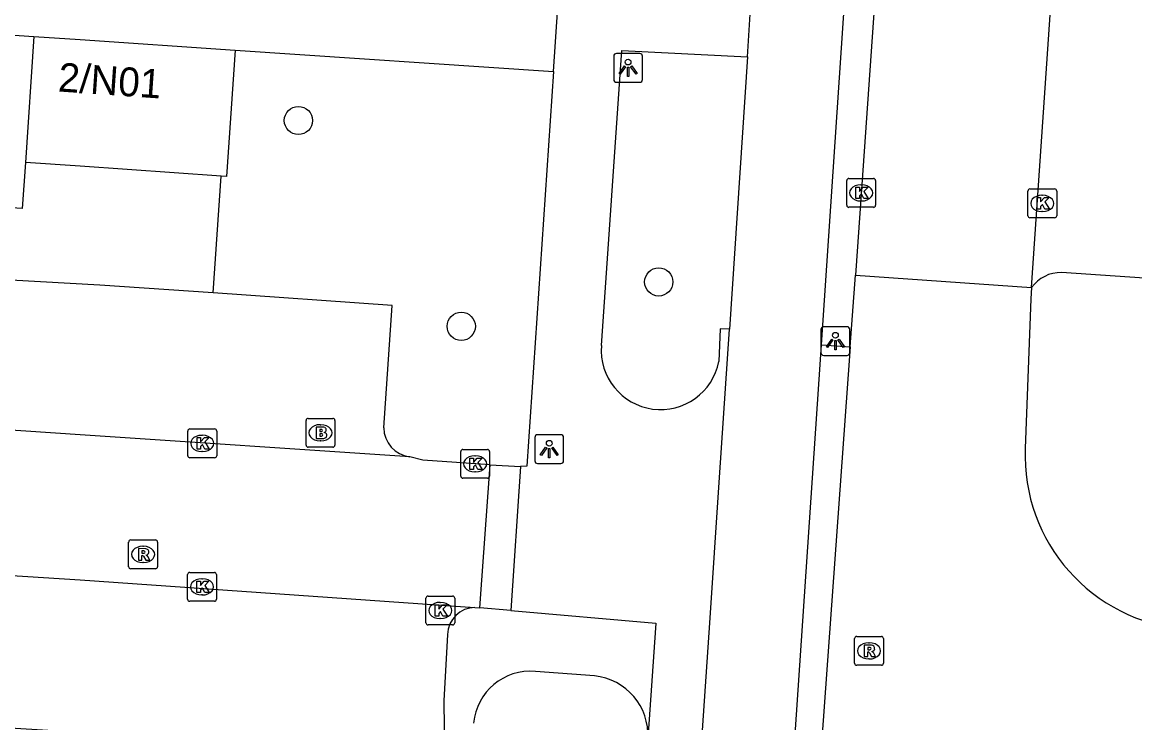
# Model space of a CAD drawing. Extents: x 161848 to 162726, y 385382 to 386521.
# Drawn here: x 161997.99 to 162036.51, y 385867.76 to 385892.03 of the extents above; entities that cross this region are included whole.
import ezdxf

# ---------------------------------------------------------------- set-up
doc = ezdxf.new("R2010")
doc.units = 0
for name, color, linetype in [('IMGEO_Boom', 7, 'Continuous'), ('IMGEO_Brandkraan', 7, 'Continuous'), ('IMGEO_Fietspad_gesloten', 7, 'Continuous'), ('IMGEO_Groenvoorziening', 7, 'Continuous'), ('IMGEO_Kolk', 7, 'Continuous'), ('IMGEO_Lichtpunt', 7, 'Continuous'), ('IMGEO_Pand', 7, 'Continuous'), ('IMGEO_Pand_nummerreeks', 7, 'Continuous'), ('IMGEO_Parkeervlak_open', 7, 'Continuous'), ('IMGEO_Rijbaan_lokaal_open', 7, 'Continuous'), ('IMGEO_Rioolput', 7, 'Continuous'), ('IMGEO_Voetpad_open', 7, 'Continuous')]:
    doc.layers.add(name, color=color, linetype=linetype)

msp = doc.modelspace()

# ---------------------------------------------------------------- linework, layer by layer
at = {"layer": 'IMGEO_Boom'}
for centre in [(162007.553, 385888.622), (162020.029, 385883.029), (162013.192, 385881.491)]:
    msp.add_circle(centre, 0.489, dxfattribs=at)
at = {"layer": 'IMGEO_Brandkraan'}
for p, q in [((162007.818, 385877.377), (162007.818, 385878.229)), ((162007.893, 385878.303), (162008.745, 385878.303)), ((162008.306, 385878.083), (162008.331, 385878.083)), ((162008.819, 385878.229), (162008.819, 385877.377)), ((162008.745, 385877.303), (162007.893, 385877.303)), ((162008.329, 385877.523), (162008.304, 385877.523))]:
    msp.add_line(p, q, dxfattribs=at)
for points in [[(162007.818, 385877.377), (162007.818, 385878.229)], [(162007.893, 385878.303), (162008.745, 385878.303)], [(162008.166, 385878.003), (162008.166, 385877.603), (162008.379, 385877.603)], [(162008.397, 385878.003), (162008.166, 385878.003)], [(162008.819, 385878.229), (162008.819, 385877.377)], [(162008.345, 385877.922), (162008.291, 385877.922), (162008.291, 385877.846)], [(162008.291, 385877.846), (162008.344, 385877.846)], [(162008.353, 385877.77), (162008.291, 385877.77), (162008.291, 385877.689)], [(162008.291, 385877.689), (162008.353, 385877.689)], [(162008.745, 385877.303), (162007.893, 385877.303)]]:
    msp.add_lwpolyline(points, dxfattribs=at)
for centre, radius, start, end in [((162007.895, 385878.227), 0.0765, 91.552, 178.448), ((162007.895, 385878.227), 0.0765, 91.552, 178.448), ((162008.401, 385877.858), 0.145, 59.4692, 91.5367), ((162008.426, 385877.905), 0.0922, 285.5137, 58.1501), ((162008.743, 385878.227), 0.0765, 1.552, 88.448), ((162008.743, 385878.227), 0.0765, 1.552, 88.448), ((162008.346, 385877.884), 0.0379, 267.8285, 90.9355), ((162008.354, 385877.729), 0.0404, 269.8759, 90.5077), ((162008.385, 385877.854), 0.251, 268.6676, 293.5347), ((162008.431, 385877.713), 0.105, 301.3115, 78.989), ((162007.895, 385877.379), 0.0765, 181.552, 268.448), ((162007.895, 385877.379), 0.0765, 181.552, 268.448), ((162008.743, 385877.379), 0.0765, 271.552, 358.448), ((162008.743, 385877.379), 0.0765, 271.552, 358.448)]:
    msp.add_arc(centre, radius, start, end, dxfattribs=at)
for centre, major_axis, ratio, start_param, end_param in [((162008.305, 385877.803), (-0.387, 0.002), 0.722429, 4.712389, 7.853982), ((162008.33, 385877.803), (-0.39, 0.002), 0.717154, 1.570796, 4.712389)]:
    msp.add_ellipse(centre, major_axis=major_axis, ratio=ratio, start_param=start_param, end_param=end_param, dxfattribs=at)
at = {"layer": 'IMGEO_Fietspad_gesloten'}
for points in [[(162025.665, 385880.852), (162031.29, 385964.339)], [(162023.099, 385890.829), (162023.196, 385892.308)], [(162023.099, 385890.829), (162022.483, 385881.396)], [(162019.619, 385839.181), (162019.969, 385844.333), (162021.781, 385871.05), (162022.134, 385876.254), (162022.483, 385881.396)], [(162024.331, 385861.035), (162025.665, 385880.852)]]:
    msp.add_lwpolyline(points, dxfattribs=at)
at = {"layer": 'IMGEO_Groenvoorziening'}
msp.add_lwpolyline([(162005.37, 385891.056), (162016.387, 385890.314)], dxfattribs=at)
at = {"layer": 'IMGEO_Kolk'}
for p, q in [((162026.537, 385885.688), (162026.537, 385886.54)), ((162026.612, 385886.614), (162027.464, 385886.614)), ((162027.538, 385886.54), (162027.538, 385885.688)), ((162027.025, 385886.394), (162027.05, 385886.394)), ((162032.808, 385885.324), (162032.808, 385886.176)), ((162032.883, 385886.25), (162033.735, 385886.25)), ((162033.809, 385886.176), (162033.809, 385885.324)), ((162027.048, 385885.834), (162027.023, 385885.834)), ((162033.296, 385886.03), (162033.321, 385886.03)), ((162027.464, 385885.614), (162026.612, 385885.614)), ((162033.319, 385885.47), (162033.294, 385885.47)), ((162033.735, 385885.25), (162032.883, 385885.25)), ((162003.724, 385877.009), (162003.724, 385877.861)), ((162003.799, 385877.935), (162004.651, 385877.935)), ((162004.212, 385877.715), (162004.237, 385877.715)), ((162004.725, 385877.861), (162004.725, 385877.009)), ((162013.248, 385877.228), (162014.1, 385877.228)), ((162004.651, 385876.935), (162003.799, 385876.935)), ((162004.235, 385877.155), (162004.21, 385877.155)), ((162013.173, 385876.302), (162013.173, 385877.154)), ((162013.661, 385877.008), (162013.686, 385877.008)), ((162014.174, 385877.154), (162014.174, 385876.302)), ((162013.684, 385876.448), (162013.659, 385876.448)), ((162014.1, 385876.228), (162013.248, 385876.228)), ((162003.792, 385872.964), (162004.644, 385872.964)), ((162003.717, 385872.038), (162003.717, 385872.89)), ((162004.205, 385872.744), (162004.23, 385872.744)), ((162004.718, 385872.89), (162004.718, 385872.038)), ((162004.228, 385872.184), (162004.203, 385872.184)), ((162004.644, 385871.964), (162003.792, 385871.964)), ((162011.966, 385871.221), (162011.966, 385872.073)), ((162012.041, 385872.147), (162012.893, 385872.147)), ((162012.454, 385871.927), (162012.479, 385871.927)), ((162012.967, 385872.073), (162012.967, 385871.221)), ((162012.893, 385871.147), (162012.041, 385871.147)), ((162012.477, 385871.367), (162012.452, 385871.367))]:
    msp.add_line(p, q, dxfattribs=at)
for points in [[(162026.537, 385885.688), (162026.537, 385886.54)], [(162026.612, 385886.614), (162027.464, 385886.614)], [(162027.538, 385886.54), (162027.538, 385885.688)], [(162026.858, 385886.314), (162026.981, 385886.314), (162026.981, 385886.163), (162027.111, 385886.314), (162027.275, 385886.314), (162027.129, 385886.163), (162027.282, 385885.914), (162027.13, 385885.914), (162027.045, 385886.078), (162026.981, 385886.011), (162026.981, 385885.914), (162026.858, 385885.914), (162026.858, 385886.314)], [(162032.808, 385885.324), (162032.808, 385886.176)], [(162032.883, 385886.25), (162033.735, 385886.25)], [(162033.809, 385886.176), (162033.809, 385885.324)], [(162033.129, 385885.95), (162033.252, 385885.95), (162033.252, 385885.799), (162033.382, 385885.95), (162033.546, 385885.95), (162033.4, 385885.799), (162033.553, 385885.55), (162033.401, 385885.55), (162033.316, 385885.714), (162033.252, 385885.647), (162033.252, 385885.55), (162033.129, 385885.55), (162033.129, 385885.95)], [(162027.464, 385885.614), (162026.612, 385885.614)], [(162033.735, 385885.25), (162032.883, 385885.25)], [(162003.724, 385877.009), (162003.724, 385877.861)], [(162003.799, 385877.935), (162004.651, 385877.935)], [(162004.045, 385877.635), (162004.168, 385877.635), (162004.168, 385877.484), (162004.298, 385877.635), (162004.462, 385877.635), (162004.316, 385877.484), (162004.469, 385877.235), (162004.317, 385877.235), (162004.232, 385877.399), (162004.168, 385877.332), (162004.168, 385877.235), (162004.045, 385877.235), (162004.045, 385877.635)], [(162004.725, 385877.861), (162004.725, 385877.009)], [(162013.248, 385877.228), (162014.1, 385877.228)], [(162004.651, 385876.935), (162003.799, 385876.935)], [(162013.173, 385876.302), (162013.173, 385877.154)], [(162013.494, 385876.928), (162013.617, 385876.928), (162013.617, 385876.777), (162013.747, 385876.928), (162013.911, 385876.928), (162013.765, 385876.777), (162013.918, 385876.528), (162013.766, 385876.528), (162013.681, 385876.692), (162013.617, 385876.625), (162013.617, 385876.528), (162013.494, 385876.528), (162013.494, 385876.928)], [(162014.174, 385877.154), (162014.174, 385876.302)], [(162014.1, 385876.228), (162013.248, 385876.228)], [(162003.792, 385872.964), (162004.644, 385872.964)], [(162003.717, 385872.038), (162003.717, 385872.89)], [(162004.038, 385872.664), (162004.161, 385872.664), (162004.161, 385872.513), (162004.291, 385872.664), (162004.455, 385872.664), (162004.309, 385872.513), (162004.462, 385872.264), (162004.31, 385872.264), (162004.225, 385872.428), (162004.161, 385872.361), (162004.161, 385872.264), (162004.038, 385872.264), (162004.038, 385872.664)], [(162004.718, 385872.89), (162004.718, 385872.038)], [(162004.644, 385871.964), (162003.792, 385871.964)], [(162011.966, 385871.221), (162011.966, 385872.073)], [(162012.041, 385872.147), (162012.893, 385872.147)], [(162012.287, 385871.847), (162012.41, 385871.847), (162012.41, 385871.696), (162012.54, 385871.847), (162012.704, 385871.847), (162012.558, 385871.696), (162012.711, 385871.447), (162012.559, 385871.447), (162012.474, 385871.611), (162012.41, 385871.544), (162012.41, 385871.447), (162012.287, 385871.447), (162012.287, 385871.847)], [(162012.967, 385872.073), (162012.967, 385871.221)], [(162012.893, 385871.147), (162012.041, 385871.147)]]:
    msp.add_lwpolyline(points, dxfattribs=at)
for centre, start, end in [((162026.614, 385886.538), 91.552, 178.448), ((162026.614, 385886.538), 91.552, 178.448), ((162027.462, 385886.538), 1.552, 88.448), ((162027.462, 385886.538), 1.552, 88.448), ((162032.885, 385886.174), 91.552, 178.448), ((162032.885, 385886.174), 91.552, 178.448), ((162033.733, 385886.174), 1.552, 88.448), ((162033.733, 385886.174), 1.552, 88.448), ((162026.614, 385885.69), 181.552, 268.448), ((162026.614, 385885.69), 181.552, 268.448), ((162027.462, 385885.69), 271.552, 358.448), ((162027.462, 385885.69), 271.552, 358.448), ((162032.885, 385885.326), 181.552, 268.448), ((162032.885, 385885.326), 181.552, 268.448), ((162033.733, 385885.326), 271.552, 358.448), ((162033.733, 385885.326), 271.552, 358.448), ((162003.801, 385877.859), 91.552, 178.448), ((162003.801, 385877.859), 91.552, 178.448), ((162004.649, 385877.859), 1.552, 88.448), ((162004.649, 385877.859), 1.552, 88.448), ((162013.25, 385877.152), 91.552, 178.448), ((162013.25, 385877.152), 91.552, 178.448), ((162014.098, 385877.152), 1.552, 88.448), ((162014.098, 385877.152), 1.552, 88.448), ((162003.801, 385877.011), 181.552, 268.448), ((162003.801, 385877.011), 181.552, 268.448), ((162004.649, 385877.011), 271.552, 358.448), ((162004.649, 385877.011), 271.552, 358.448), ((162013.25, 385876.304), 181.552, 268.448), ((162013.25, 385876.304), 181.552, 268.448), ((162014.098, 385876.304), 271.552, 358.448), ((162014.098, 385876.304), 271.552, 358.448), ((162003.794, 385872.888), 91.552, 178.448), ((162003.794, 385872.888), 91.552, 178.448), ((162004.642, 385872.888), 1.552, 88.448), ((162004.642, 385872.888), 1.552, 88.448), ((162003.794, 385872.04), 181.552, 268.448), ((162003.794, 385872.04), 181.552, 268.448), ((162004.642, 385872.04), 271.552, 358.448), ((162004.642, 385872.04), 271.552, 358.448), ((162012.043, 385872.071), 91.552, 178.448), ((162012.043, 385872.071), 91.552, 178.448), ((162012.891, 385872.071), 1.552, 88.448), ((162012.891, 385872.071), 1.552, 88.448), ((162012.043, 385871.223), 181.552, 268.448), ((162012.043, 385871.223), 181.552, 268.448), ((162012.891, 385871.223), 271.552, 358.448), ((162012.891, 385871.223), 271.552, 358.448)]:
    msp.add_arc(centre, 0.0765, start, end, dxfattribs=at)
for centre, major_axis, ratio, start_param, end_param in [((162027.024, 385886.114), (-0.387, 0.002), 0.722429, 4.712389, 7.853982), ((162027.049, 385886.114), (-0.39, 0.002), 0.717154, 1.570796, 4.712389), ((162033.295, 385885.75), (-0.387, 0.002), 0.722429, 4.712389, 7.853982), ((162033.32, 385885.75), (-0.39, 0.002), 0.717154, 1.570796, 4.712389), ((162004.211, 385877.435), (-0.387, 0.002), 0.722429, 4.712389, 7.853982), ((162004.236, 385877.435), (-0.39, 0.002), 0.717154, 1.570796, 4.712389), ((162013.66, 385876.728), (-0.387, 0.002), 0.722429, 4.712389, 7.853982), ((162013.685, 385876.728), (-0.39, 0.002), 0.717154, 1.570796, 4.712389), ((162004.204, 385872.464), (-0.387, 0.002), 0.722429, 4.712389, 7.853982), ((162004.229, 385872.464), (-0.39, 0.002), 0.717154, 1.570796, 4.712389), ((162012.453, 385871.647), (-0.387, 0.002), 0.722429, 4.712389, 7.853982), ((162012.478, 385871.647), (-0.39, 0.002), 0.717154, 1.570796, 4.712389)]:
    msp.add_ellipse(centre, major_axis=major_axis, ratio=ratio, start_param=start_param, end_param=end_param, dxfattribs=at)
at = {"layer": 'IMGEO_Lichtpunt'}
for p, q in [((162018.47, 385890.849), (162018.47, 385890.042)), ((162018.47, 385890.849), (162018.47, 385890.042)), ((162019.372, 385890.944), (162018.564, 385890.944)), ((162019.372, 385890.944), (162018.564, 385890.944)), ((162019.466, 385890.042), (162019.466, 385890.849)), ((162019.466, 385890.042), (162019.466, 385890.849)), ((162018.564, 385889.948), (162019.372, 385889.948)), ((162018.564, 385889.948), (162019.372, 385889.948)), ((162026.549, 385881.479), (162025.741, 385881.479)), ((162026.549, 385881.479), (162025.741, 385881.479)), ((162025.647, 385881.384), (162025.647, 385880.577)), ((162025.647, 385881.384), (162025.647, 385880.577)), ((162026.643, 385880.577), (162026.643, 385881.384)), ((162026.643, 385880.577), (162026.643, 385881.384)), ((162025.741, 385880.483), (162026.549, 385880.483)), ((162025.741, 385880.483), (162026.549, 385880.483)), ((162015.74, 385877.641), (162015.74, 385876.834)), ((162015.74, 385877.641), (162015.74, 385876.834)), ((162016.642, 385877.736), (162015.834, 385877.736)), ((162016.642, 385877.736), (162015.834, 385877.736)), ((162016.736, 385876.834), (162016.736, 385877.641)), ((162016.736, 385876.834), (162016.736, 385877.641)), ((162015.834, 385876.74), (162016.642, 385876.74)), ((162015.834, 385876.74), (162016.642, 385876.74))]:
    msp.add_line(p, q, dxfattribs=at)
for points in [[(162018.844, 385890.513), (162018.883, 385890.485), (162018.695, 385890.223), (162018.657, 385890.25), (162018.844, 385890.513)], [(162018.946, 385890.465), (162018.993, 385890.465), (162018.993, 385890.143), (162018.946, 385890.143), (162018.946, 385890.465)], [(162019.056, 385890.485), (162019.094, 385890.512), (162019.281, 385890.25), (162019.242, 385890.222), (162019.056, 385890.485)], [(162026.021, 385881.048), (162026.06, 385881.02), (162025.872, 385880.758), (162025.834, 385880.785), (162026.021, 385881.048)], [(162026.233, 385881.02), (162026.271, 385881.047), (162026.458, 385880.785), (162026.419, 385880.757), (162026.233, 385881.02)], [(162026.123, 385881), (162026.17, 385881), (162026.17, 385880.678), (162026.123, 385880.678), (162026.123, 385881)], [(162016.114, 385877.305), (162016.153, 385877.277), (162015.965, 385877.015), (162015.927, 385877.042), (162016.114, 385877.305)], [(162016.216, 385877.257), (162016.263, 385877.257), (162016.263, 385876.935), (162016.216, 385876.935), (162016.216, 385877.257)], [(162016.326, 385877.277), (162016.364, 385877.304), (162016.551, 385877.042), (162016.512, 385877.014), (162016.326, 385877.277)]]:
    msp.add_lwpolyline(points, dxfattribs=at)
for centre in [(162018.969, 385890.647), (162026.146, 385881.182), (162016.239, 385877.439)]:
    msp.add_circle(centre, 0.0994, dxfattribs=at)
for centre, start, end in [((162018.564, 385890.849), 90, 180), ((162018.564, 385890.849), 90, 180), ((162019.372, 385890.849), 0, 90), ((162019.372, 385890.849), 0, 90), ((162018.564, 385890.042), 180, 270), ((162018.564, 385890.042), 180, 270), ((162019.372, 385890.042), 270, 0), ((162019.372, 385890.042), 270, 360), ((162025.741, 385881.384), 90, 180), ((162025.741, 385881.384), 90, 180), ((162026.549, 385881.384), 0, 90), ((162026.549, 385881.384), 0, 90), ((162025.741, 385880.577), 180, 270), ((162025.741, 385880.577), 180, 270), ((162026.549, 385880.577), 270, 0), ((162026.549, 385880.577), 270, 360), ((162015.834, 385877.641), 90, 180), ((162015.834, 385877.641), 90, 180), ((162016.642, 385877.641), 0, 90), ((162016.642, 385877.641), 0, 90), ((162015.834, 385876.834), 180, 270), ((162015.834, 385876.834), 180, 270), ((162016.642, 385876.834), 270, 0), ((162016.642, 385876.834), 270, 360)]:
    msp.add_arc(centre, 0.0946, start, end, dxfattribs=at)
at = {"layer": 'IMGEO_Pand'}
for points in [[(161995.326, 385891.745), (161998.394, 385891.537)], [(161998.394, 385891.537), (161998.103, 385887.168)], [(161998.394, 385891.537), (162000, 385891.426), (162005.37, 385891.056)], [(162005.37, 385891.056), (162005.066, 385886.685), (162004.876, 385886.698)], [(161998.103, 385887.168), (161997.99, 385885.57), (161994.922, 385885.775)], [(162004.876, 385886.698), (162000, 385887.036), (161998.103, 385887.168)]]:
    msp.add_lwpolyline(points, dxfattribs=at)
at = {"layer": 'IMGEO_Parkeervlak_open'}
msp.add_lwpolyline([(162010.509, 385877.98), (162010.797, 385882.214), (162004.598, 385882.651)], dxfattribs=at)
msp.add_arc((162011.532, 385877.985), 1.023, 180.2916, 262.9262, dxfattribs=at)
at = {"layer": 'IMGEO_Rijbaan_lokaal_open'}
for points in [[(162032.304, 385964.271), (162028.465, 385906.543), (162026.839, 385883.258)], [(162032.937, 385882.841), (162035.569, 385921.295)], [(162026.657, 385880.78), (162026.839, 385883.258)], [(162026.839, 385883.258), (162032.937, 385882.841)], [(162032.937, 385882.841), (162032.909, 385882.447), (162032.718, 385877.264)], [(162026.657, 385880.78), (162025.224, 385860.96)], [(162011.406, 385876.97), (162000, 385877.736), (161980.639, 385879.037), (161964.413, 385880.209)], [(162014.191, 385876.692), (162011.857, 385876.854), (162011.406, 385876.97)], [(162013.838, 385871.739), (162014.191, 385876.692)], [(162014.191, 385876.692), (162015.241, 385876.631)], [(162015.241, 385876.631), (162014.909, 385871.646)], [(161960.809, 385875.198), (162000, 385872.704), (162013.661, 385871.754)], [(162013.661, 385871.754), (162013.838, 385871.739)], [(162014.909, 385871.646), (162013.838, 385871.739)]]:
    msp.add_lwpolyline(points, dxfattribs=at)
msp.add_arc((162038.751, 385877.016), 6.038, 177.648, 265.3244, dxfattribs=at)
at = {"layer": 'IMGEO_Rioolput'}
for p, q in [((162001.677, 385873.164), (162001.677, 385874.016)), ((162001.752, 385874.09), (162002.604, 385874.09)), ((162002.165, 385873.87), (162002.19, 385873.87)), ((162002.678, 385874.016), (162002.678, 385873.164)), ((162002.604, 385873.09), (162001.752, 385873.09)), ((162002.188, 385873.31), (162002.163, 385873.31)), ((162026.809, 385869.821), (162026.809, 385870.673)), ((162026.884, 385870.747), (162027.736, 385870.747)), ((162027.81, 385870.673), (162027.81, 385869.821)), ((162027.297, 385870.527), (162027.322, 385870.527)), ((162027.32, 385869.967), (162027.295, 385869.967)), ((162027.736, 385869.747), (162026.884, 385869.747))]:
    msp.add_line(p, q, dxfattribs=at)
for points in [[(162001.677, 385873.164), (162001.677, 385874.016)], [(162001.752, 385874.09), (162002.604, 385874.09)], [(162002.266, 385873.788), (162002.014, 385873.79), (162002.014, 385873.39)], [(162002.678, 385874.016), (162002.678, 385873.164)], [(162002.014, 385873.39), (162002.138, 385873.39), (162002.138, 385873.552), (162002.149, 385873.552)], [(162002.192, 385873.709), (162002.138, 385873.709), (162002.138, 385873.628)], [(162002.138, 385873.628), (162002.19, 385873.628)], [(162002.196, 385873.523), (162002.267, 385873.39), (162002.407, 385873.39), (162002.342, 385873.516)], [(162002.604, 385873.09), (162001.752, 385873.09)], [(162026.809, 385869.821), (162026.809, 385870.673)], [(162026.884, 385870.747), (162027.736, 385870.747)], [(162027.81, 385870.673), (162027.81, 385869.821)], [(162027.398, 385870.445), (162027.146, 385870.447), (162027.146, 385870.047)], [(162027.324, 385870.366), (162027.27, 385870.366), (162027.27, 385870.285)], [(162027.27, 385870.285), (162027.322, 385870.285)], [(162027.146, 385870.047), (162027.27, 385870.047), (162027.27, 385870.209), (162027.281, 385870.209)], [(162027.328, 385870.18), (162027.399, 385870.047), (162027.539, 385870.047), (162027.474, 385870.173)], [(162027.736, 385869.747), (162026.884, 385869.747)]]:
    msp.add_lwpolyline(points, dxfattribs=at)
for centre, radius, start, end in [((162001.754, 385874.014), 0.0765, 91.552, 178.448), ((162001.754, 385874.014), 0.0765, 91.552, 178.448), ((162002.265, 385873.678), 0.109, 350.3612, 89.416), ((162002.602, 385874.014), 0.0765, 1.552, 88.448), ((162002.602, 385874.014), 0.0765, 1.552, 88.448), ((162002.148, 385873.499), 0.0533, 26.0293, 88.6989), ((162002.174, 385873.817), 0.19, 274.7715, 282.9687), ((162002.198, 385873.613), 0.0964, 77.0061, 93.1865), ((162002.212, 385873.67), 0.0378, 276.6634, 79.6772), ((162002.263, 385873.678), 0.112, 277.5842, 350.9817), ((162002.247, 385873.463), 0.108, 29.5134, 73.7905), ((162001.754, 385873.166), 0.0765, 181.552, 268.448), ((162001.754, 385873.166), 0.0765, 181.552, 268.448), ((162002.602, 385873.166), 0.0765, 271.552, 358.448), ((162002.602, 385873.166), 0.0765, 271.552, 358.448), ((162026.886, 385870.671), 0.0765, 91.552, 178.448), ((162026.886, 385870.671), 0.0765, 91.552, 178.448), ((162027.734, 385870.671), 0.0765, 1.552, 88.448), ((162027.734, 385870.671), 0.0765, 1.552, 88.448), ((162027.306, 385870.474), 0.19, 274.7715, 282.9687), ((162027.33, 385870.27), 0.0964, 77.0061, 93.1865), ((162027.344, 385870.327), 0.0378, 276.6634, 79.6772), ((162027.397, 385870.335), 0.109, 350.3612, 89.416), ((162027.395, 385870.335), 0.112, 277.5842, 350.9817), ((162027.28, 385870.156), 0.0533, 26.0293, 88.6989), ((162027.379, 385870.12), 0.108, 29.5134, 73.7905), ((162026.886, 385869.823), 0.0765, 181.552, 268.448), ((162026.886, 385869.823), 0.0765, 181.552, 268.448), ((162027.734, 385869.823), 0.0765, 271.552, 358.448), ((162027.734, 385869.823), 0.0765, 271.552, 358.448)]:
    msp.add_arc(centre, radius, start, end, dxfattribs=at)
for centre, major_axis, ratio, start_param, end_param in [((162002.164, 385873.59), (-0.387, 0.002), 0.722429, 4.712389, 7.853982), ((162002.189, 385873.59), (-0.39, 0.002), 0.717154, 1.570796, 4.712389), ((162027.296, 385870.247), (-0.387, 0.002), 0.722429, 4.712389, 7.853982), ((162027.321, 385870.247), (-0.39, 0.002), 0.717154, 1.570796, 4.712389)]:
    msp.add_ellipse(centre, major_axis=major_axis, ratio=ratio, start_param=start_param, end_param=end_param, dxfattribs=at)
at = {"layer": 'IMGEO_Voetpad_open'}
for points in [[(162016.387, 385890.314), (162021.428, 385965.253)], [(162018.047, 385880.828), (162018.756, 385891.05), (162023.099, 385890.829)], [(162016.387, 385890.314), (162015.467, 385876.641), (162015.241, 385876.631)], [(162004.598, 385882.651), (162000.678, 385882.914), (161997.596, 385883.095), (161997.689, 385884.679), (161966.198, 385886.924)], [(162004.598, 385882.651), (162004.876, 385886.698)], [(162038.202, 385883.063), (162033.97, 385883.358)], [(162022.483, 385881.396), (162022.156, 385881.407), (162022.11, 385880.277)], [(162025.665, 385880.852), (162026.657, 385880.78)], [(162012.715, 385870.817), (162012.591, 385868.514), (162012.612, 385866.629), (162000, 385867.419), (161995.137, 385867.724), (161995.37, 385872.124)], [(162014.909, 385871.646), (162019.923, 385871.211), (162019.65, 385867.208)], [(162017.801, 385869.383), (162015.761, 385869.536)]]:
    msp.add_lwpolyline(points, dxfattribs=at)
for centre, radius, start, end in [((162033.964, 385882.08), 1.278, 89.7183, 143.4562), ((162020.093, 385880.66), 2.053, 175.3153, 349.2387), ((162013.682, 385870.787), 0.967, 91.2389, 178.2134), ((162015.598, 385867.551), 1.992, 85.3171, 174.3729), ((162017.596, 385867.335), 2.058, 356.4603, 84.2764)]:
    msp.add_arc(centre, radius, start, end, dxfattribs=at)

# ---------------------------------------------------------------- texts
at = {"layer": 'IMGEO_Pand_nummerreeks'}
msp.add_text('2/N01', height=1, rotation=356.0435, dxfattribs=at).set_placement((161999.213, 385889.63))

doc.saveas('drawing.dxf')
